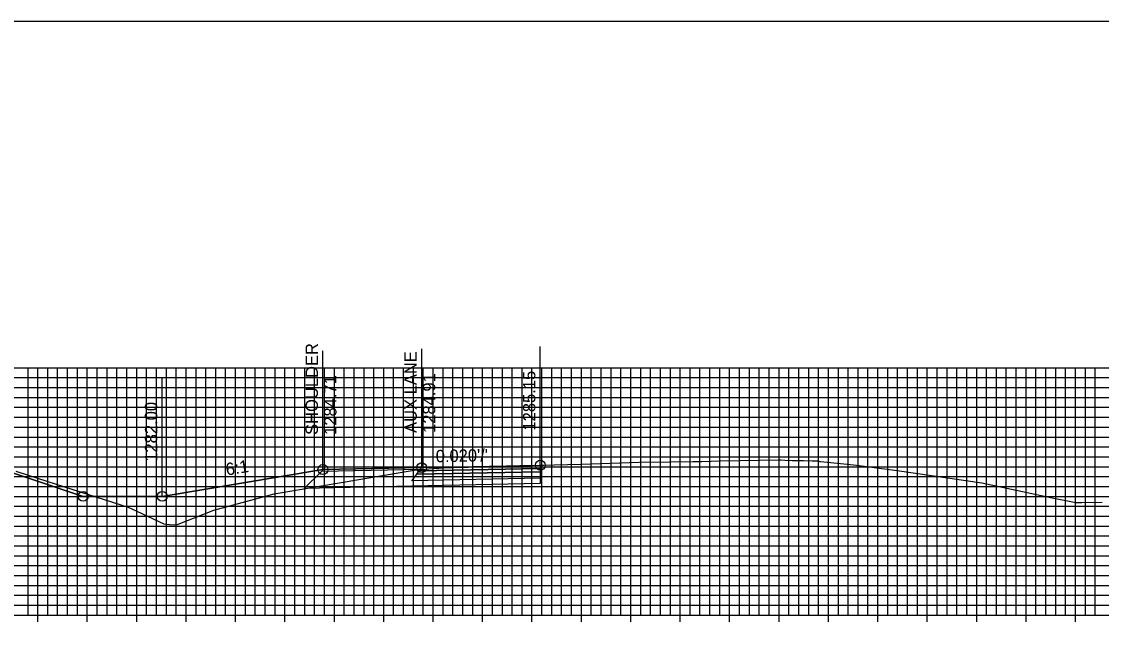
# Model space of a CAD drawing. Extents: x 674939 to 678919, y 750652 to 765176.
# Drawn here: x 678641.9 to 678751.2, y 763735.2 to 763796.3 of the extents above; entities that cross this region are included whole.
import ezdxf

# ---------------------------------------------------------------- set-up
doc = ezdxf.new("R2010")
doc.units = 0
for name, color, linetype in [('Level 10', 7, 'Continuous'), ('Level 18', 7, 'Continuous'), ('Level 19', 7, 'Continuous'), ('Level 20', 7, 'Continuous'), ('Level 22', 7, 'Continuous'), ('Level 23', 7, 'Continuous'), ('Level 4', 7, 'Continuous'), ('Level 7', 7, 'Continuous'), ('Level 8', 7, 'Continuous')]:
    doc.layers.add(name, color=color, linetype=linetype)

msp = doc.modelspace()

# ---------------------------------------------------------------- linework, layer by layer
at = {"layer": 'Level 10'}
msp.add_lwpolyline([(678641.3, 763750.83), (678644.55, 763749.8), (678652.65, 763747.19), (678653.54, 763746.79), (678656.26, 763745.51), (678656.89, 763745.45), (678657.55, 763745.4), (678661.16, 763746.83), (678661.23, 763746.85), (678661.32, 763746.88), (678667.45, 763748.56), (678680.58, 763750.77), (678681.62, 763750.95), (678681.84, 763750.96), (678683.95, 763751.13), (678683.98, 763751.13), (678684.1, 763751.13), (678684.48, 763751.16), (678684.9, 763751.2), (678685.1, 763751.22), (678685.62, 763751.21), (678688.52, 763751.28), (678691.52, 763751.38), (678692.29, 763751.4), (678693.4, 763751.41), (678694.37, 763751.44), (678694.7, 763751.44), (678695.77, 763751.47), (678698.46, 763751.56), (678704.38, 763751.74), (678707.45, 763751.79), (678709.84, 763751.82), (678710.71, 763751.83), (678712.62, 763751.88), (678716.59, 763751.95), (678718.62, 763751.97), (678718.65, 763751.97), (678718.72, 763751.97), (678719.11, 763751.94), (678719.87, 763751.92), (678720.92, 763751.91), (678721.01, 763751.92), (678721.87, 763751.89), (678722.5, 763751.87), (678722.66, 763751.83), (678722.74, 763751.82), (678725.41, 763751.55), (678726.36, 763751.45), (678730.48, 763750.89), (678739.04, 763749.66), (678746.17, 763748.13), (678748.57, 763747.66), (678749.18, 763747.68), (678751.22, 763747.7)], dxfattribs=at)
at = {"layer": 'Level 18'}
for points in [[(678632.1, 763753.62), (678648.11, 763748.29), (678656.11, 763748.29), (678672.37, 763751), (678682.37, 763751.2), (678694.37, 763751.44)], [(678672.37, 763751), (678682.37, 763751.2), (678694.37, 763751.44)], [(678672.37, 763751), (678672.37, 763751)]]:
    msp.add_lwpolyline(points, dxfattribs=at)
for points in [[(678682.37, 763751.2), (678672.37, 763751), (678672.25, 763750.84), (678682.25, 763751.04)], [(678694.37, 763751.44), (678694.37, 763751.11), (678682.12, 763750.86), (678682.37, 763751.2)]]:
    msp.add_lwpolyline(points, close=True, dxfattribs=at)
at = {"layer": 'Level 19'}
for points in [[(678694.37, 763751.11), (678694.37, 763750.78), (678681.87, 763750.52), (678682.12, 763750.86)], [(678694.37, 763750.78), (678694.37, 763750.12), (678681.37, 763749.85), (678681.87, 763750.52)]]:
    msp.add_lwpolyline(points, close=True, dxfattribs=at)
msp.add_lwpolyline([(678694.37, 763750.12), (678694.37, 763749.58), (678681.37, 763749.31), (678670.49, 763749.09), (678672.25, 763750.84)], dxfattribs=at)
at = {"layer": 'Level 20'}
for p, q in [((678598.53, 763761.29), (678898.53, 763761.29)), ((678642.53, 763736.29), (678642.53, 763761.29)), ((678643.53, 763736.29), (678643.53, 763761.29)), ((678644.53, 763736.29), (678644.53, 763761.29)), ((678645.53, 763736.29), (678645.53, 763761.29)), ((678646.53, 763736.29), (678646.53, 763761.29)), ((678647.53, 763736.29), (678647.53, 763761.29)), ((678648.53, 763736.29), (678648.53, 763761.29)), ((678649.53, 763736.29), (678649.53, 763761.29)), ((678650.53, 763736.29), (678650.53, 763761.29)), ((678651.53, 763736.29), (678651.53, 763761.29)), ((678652.53, 763736.29), (678652.53, 763761.29)), ((678653.53, 763736.29), (678653.53, 763761.29)), ((678654.53, 763736.29), (678654.53, 763761.29)), ((678655.53, 763736.29), (678655.53, 763761.29)), ((678656.53, 763736.29), (678656.53, 763761.29)), ((678657.53, 763736.29), (678657.53, 763761.29)), ((678658.53, 763736.29), (678658.53, 763761.29)), ((678659.53, 763736.29), (678659.53, 763761.29)), ((678660.53, 763736.29), (678660.53, 763761.29)), ((678661.53, 763736.29), (678661.53, 763761.29)), ((678662.53, 763736.29), (678662.53, 763761.29)), ((678663.53, 763736.29), (678663.53, 763761.29)), ((678664.53, 763736.29), (678664.53, 763761.29)), ((678665.53, 763736.29), (678665.53, 763761.29)), ((678666.53, 763736.29), (678666.53, 763761.29)), ((678667.53, 763736.29), (678667.53, 763761.29)), ((678668.53, 763736.29), (678668.53, 763761.29)), ((678669.53, 763736.29), (678669.53, 763761.29)), ((678670.53, 763736.29), (678670.53, 763761.29)), ((678671.53, 763736.29), (678671.53, 763761.29)), ((678672.53, 763736.29), (678672.53, 763761.29)), ((678673.53, 763736.29), (678673.53, 763761.29)), ((678674.53, 763736.29), (678674.53, 763761.29)), ((678675.53, 763736.29), (678675.53, 763761.29)), ((678676.53, 763736.29), (678676.53, 763761.29)), ((678677.53, 763736.29), (678677.53, 763761.29)), ((678678.53, 763736.29), (678678.53, 763761.29)), ((678679.53, 763736.29), (678679.53, 763761.29)), ((678680.53, 763736.29), (678680.53, 763761.29)), ((678681.53, 763736.29), (678681.53, 763761.29)), ((678682.53, 763736.29), (678682.53, 763761.29)), ((678683.53, 763736.29), (678683.53, 763761.29)), ((678684.53, 763736.29), (678684.53, 763761.29)), ((678685.53, 763736.29), (678685.53, 763761.29)), ((678686.53, 763736.29), (678686.53, 763761.29)), ((678687.53, 763736.29), (678687.53, 763761.29)), ((678688.53, 763736.29), (678688.53, 763761.29)), ((678689.53, 763736.29), (678689.53, 763761.29)), ((678690.53, 763736.29), (678690.53, 763761.29)), ((678691.53, 763736.29), (678691.53, 763761.29)), ((678692.53, 763736.29), (678692.53, 763761.29)), ((678693.53, 763736.29), (678693.53, 763761.29)), ((678694.53, 763736.29), (678694.53, 763761.29)), ((678695.53, 763736.29), (678695.53, 763761.29)), ((678696.53, 763736.29), (678696.53, 763761.29)), ((678697.53, 763736.29), (678697.53, 763761.29)), ((678698.53, 763736.29), (678698.53, 763761.29)), ((678699.53, 763736.29), (678699.53, 763761.29)), ((678700.53, 763736.29), (678700.53, 763761.29)), ((678701.53, 763736.29), (678701.53, 763761.29)), ((678702.53, 763736.29), (678702.53, 763761.29)), ((678703.53, 763736.29), (678703.53, 763761.29)), ((678704.53, 763736.29), (678704.53, 763761.29)), ((678705.53, 763736.29), (678705.53, 763761.29)), ((678706.53, 763736.29), (678706.53, 763761.29)), ((678707.53, 763736.29), (678707.53, 763761.29)), ((678708.53, 763736.29), (678708.53, 763761.29)), ((678709.53, 763736.29), (678709.53, 763761.29)), ((678710.53, 763736.29), (678710.53, 763761.29)), ((678711.53, 763736.29), (678711.53, 763761.29)), ((678712.53, 763736.29), (678712.53, 763761.29)), ((678713.53, 763736.29), (678713.53, 763761.29)), ((678714.53, 763736.29), (678714.53, 763761.29)), ((678715.53, 763736.29), (678715.53, 763761.29)), ((678716.53, 763736.29), (678716.53, 763761.29)), ((678717.53, 763736.29), (678717.53, 763761.29)), ((678718.53, 763736.29), (678718.53, 763761.29)), ((678719.53, 763736.29), (678719.53, 763761.29)), ((678720.53, 763736.29), (678720.53, 763761.29)), ((678721.53, 763736.29), (678721.53, 763761.29)), ((678722.53, 763736.29), (678722.53, 763761.29)), ((678723.53, 763736.29), (678723.53, 763761.29)), ((678724.53, 763736.29), (678724.53, 763761.29)), ((678725.53, 763736.29), (678725.53, 763761.29)), ((678726.53, 763736.29), (678726.53, 763761.29)), ((678727.53, 763736.29), (678727.53, 763761.29)), ((678728.53, 763736.29), (678728.53, 763761.29)), ((678729.53, 763736.29), (678729.53, 763761.29)), ((678730.53, 763736.29), (678730.53, 763761.29)), ((678731.53, 763736.29), (678731.53, 763761.29)), ((678732.53, 763736.29), (678732.53, 763761.29)), ((678733.53, 763736.29), (678733.53, 763761.29)), ((678734.53, 763736.29), (678734.53, 763761.29)), ((678735.53, 763736.29), (678735.53, 763761.29)), ((678736.53, 763736.29), (678736.53, 763761.29)), ((678737.53, 763736.29), (678737.53, 763761.29)), ((678738.53, 763736.29), (678738.53, 763761.29)), ((678739.53, 763736.29), (678739.53, 763761.29)), ((678740.53, 763736.29), (678740.53, 763761.29)), ((678741.53, 763736.29), (678741.53, 763761.29)), ((678742.53, 763736.29), (678742.53, 763761.29)), ((678743.53, 763736.29), (678743.53, 763761.29)), ((678744.53, 763736.29), (678744.53, 763761.29)), ((678745.53, 763736.29), (678745.53, 763761.29)), ((678746.53, 763736.29), (678746.53, 763761.29)), ((678747.53, 763736.29), (678747.53, 763761.29)), ((678748.53, 763736.29), (678748.53, 763761.29)), ((678749.53, 763736.29), (678749.53, 763761.29)), ((678750.53, 763736.29), (678750.53, 763761.29)), ((678598.53, 763760.29), (678898.53, 763760.29)), ((678598.53, 763759.29), (678898.53, 763759.29)), ((678598.53, 763758.29), (678898.53, 763758.29)), ((678598.53, 763757.29), (678898.53, 763757.29)), ((678598.53, 763756.29), (678898.53, 763756.29)), ((678598.53, 763755.29), (678898.53, 763755.29)), ((678598.53, 763754.29), (678898.53, 763754.29)), ((678598.53, 763753.29), (678898.53, 763753.29)), ((678598.53, 763752.29), (678898.53, 763752.29)), ((678598.53, 763751.29), (678898.53, 763751.29)), ((678598.53, 763750.29), (678898.53, 763750.29)), ((678598.53, 763749.29), (678898.53, 763749.29)), ((678598.53, 763748.29), (678898.53, 763748.29)), ((678598.53, 763747.29), (678898.53, 763747.29)), ((678598.53, 763746.29), (678898.53, 763746.29)), ((678598.53, 763745.29), (678898.53, 763745.29)), ((678598.53, 763744.29), (678898.53, 763744.29)), ((678598.53, 763743.29), (678898.53, 763743.29)), ((678598.53, 763742.29), (678898.53, 763742.29)), ((678598.53, 763741.29), (678898.53, 763741.29)), ((678598.53, 763740.29), (678898.53, 763740.29)), ((678598.53, 763739.29), (678898.53, 763739.29)), ((678598.53, 763738.29), (678898.53, 763738.29)), ((678598.53, 763737.29), (678898.53, 763737.29)), ((678598.53, 763736.29), (678898.53, 763736.29))]:
    msp.add_line(p, q, dxfattribs=at)
at = {"layer": 'Level 23'}
for p, q in [((678682.37, 763751.2), (678682.37, 763763.2)), ((678694.37, 763751.44), (678694.37, 763763.44)), ((678672.37, 763751), (678672.37, 763763)), ((678656.11, 763748.29), (678656.11, 763760.29))]:
    msp.add_line(p, q, dxfattribs=at)
at = {"layer": 'Level 4'}
msp.add_lwpolyline([(678578.53, 763576.29), (678918.53, 763576.29), (678918.53, 763796.29), (678578.53, 763796.29)], close=True, dxfattribs=at)
for centre in [(678672.37, 763751), (678672.37, 763751), (678682.37, 763751.2), (678694.37, 763751.44), (678648.11, 763748.29), (678656.11, 763748.29)]:
    msp.add_circle(centre, 0.5, dxfattribs=at)
at = {"layer": 'Level 7'}
for points in [[(678656.11, 763748.29), (678648.11, 763748.29), (678632.1, 763753.62)], [(678672.37, 763751), (678656.11, 763748.29)]]:
    msp.add_lwpolyline(points, dxfattribs=at)
at = {"layer": 'Level 8'}
for p, q in [((678643.53, 763735.59), (678643.53, 763736.99)), ((678648.53, 763735.59), (678648.53, 763736.99)), ((678653.53, 763735.59), (678653.53, 763736.99)), ((678658.53, 763735.59), (678658.53, 763736.99)), ((678663.53, 763735.59), (678663.53, 763736.99)), ((678668.53, 763735.59), (678668.53, 763736.99)), ((678673.53, 763735.59), (678673.53, 763736.99)), ((678678.53, 763735.59), (678678.53, 763736.99)), ((678683.53, 763735.59), (678683.53, 763736.99)), ((678688.53, 763735.59), (678688.53, 763736.99)), ((678693.53, 763735.59), (678693.53, 763736.99)), ((678698.53, 763735.59), (678698.53, 763736.99)), ((678703.53, 763735.59), (678703.53, 763736.99)), ((678708.53, 763735.59), (678708.53, 763736.99)), ((678713.53, 763735.59), (678713.53, 763736.99)), ((678718.53, 763735.59), (678718.53, 763736.99)), ((678723.53, 763735.59), (678723.53, 763736.99)), ((678728.53, 763735.59), (678728.53, 763736.99)), ((678733.53, 763735.59), (678733.53, 763736.99)), ((678738.53, 763735.59), (678738.53, 763736.99)), ((678743.53, 763735.59), (678743.53, 763736.99)), ((678748.53, 763735.59), (678748.53, 763736.99)), ((678598.53, 763736.29), (678898.53, 763736.29))]:
    msp.add_line(p, q, dxfattribs=at)

# ---------------------------------------------------------------- texts
at = {"layer": 'Level 22'}
for s, rotation, p in [("0.020'/'", 1.1458, (678683.8, 763751.73)), ('6:1', 9.4623, (678662.64, 763750.38))]:
    msp.add_text(s, height=1.25, rotation=rotation, dxfattribs=at).set_placement(p)
at = {"layer": 'Level 23'}
for s, p in [('SHOULDER', (678671.87, 763754.5)), ('AUX LANE', (678681.87, 763754.7)), ('1284.71', (678673.74, 763754.5)), ('1284.91', (678683.74, 763754.7)), ('1285.15', (678693.87, 763754.94)), ('1282.00', (678655.61, 763751.79))]:
    msp.add_text(s, height=1.25, rotation=90, dxfattribs=at).set_placement(p)

doc.saveas('drawing.dxf')
